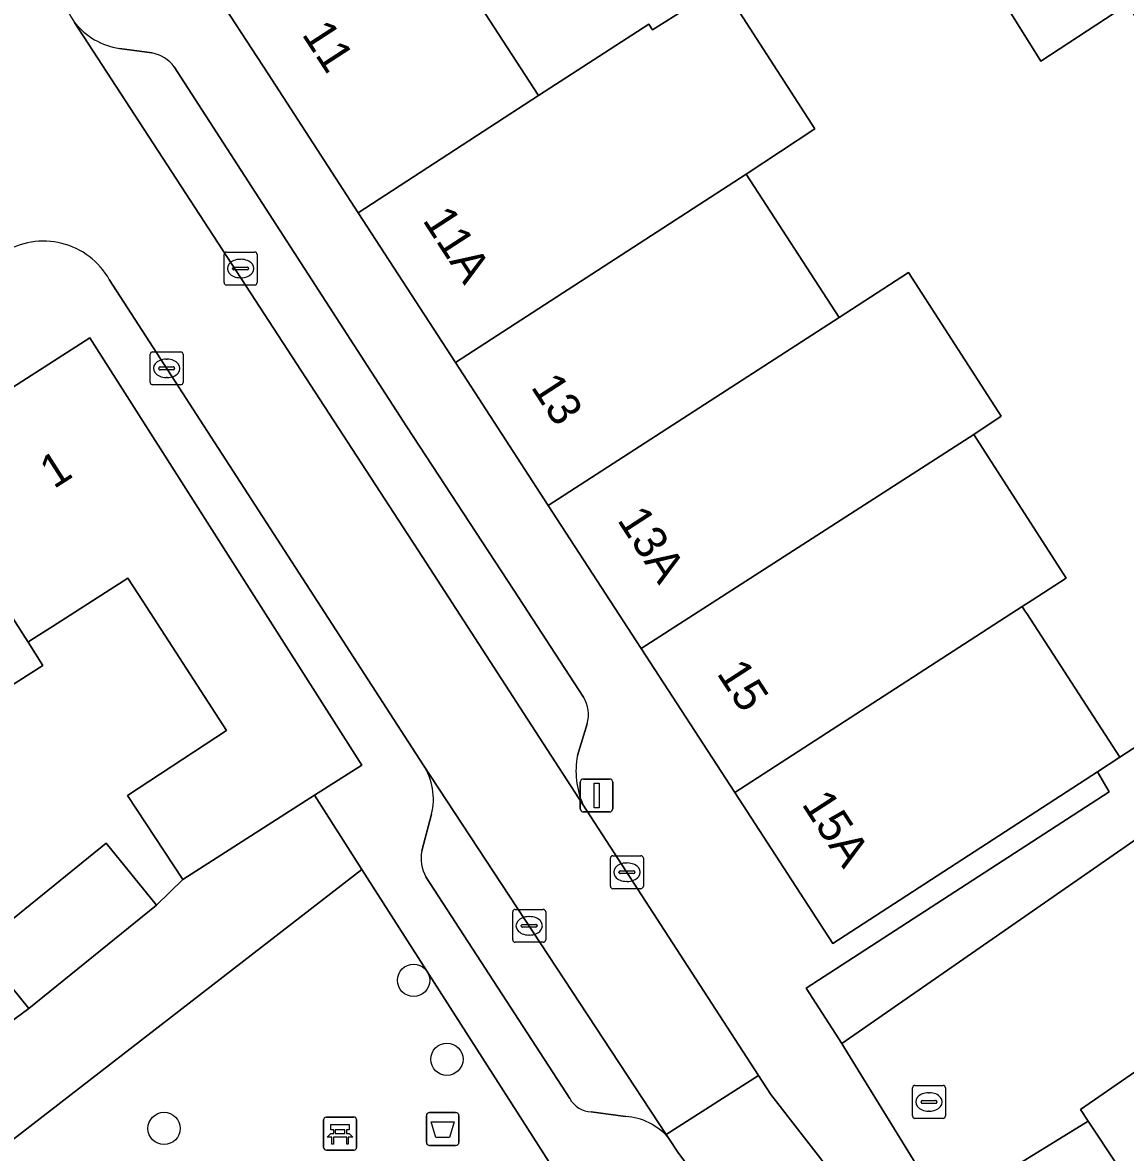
# Model space of a CAD drawing. Extents: x 161798 to 162385, y 382315 to 382833.
# Drawn here: x 162005.25 to 162038.73, y 382605.29 to 382639.59 of the extents above; entities that cross this region are included whole.
import ezdxf

# ---------------------------------------------------------------- set-up
doc = ezdxf.new("R2010")
doc.units = 0
for name, color, linetype in [('IMGEO_Afvalbak', 7, 'Continuous'), ('IMGEO_Bank', 7, 'Continuous'), ('IMGEO_Boom', 7, 'Continuous'), ('IMGEO_Erf', 7, 'Continuous'), ('IMGEO_Groenvoorziening', 7, 'Continuous'), ('IMGEO_Kolk', 7, 'Continuous'), ('IMGEO_Lichtmast', 7, 'Continuous'), ('IMGEO_Pand', 7, 'Continuous'), ('IMGEO_Pand_nummerreeks', 7, 'Continuous'), ('IMGEO_Parkeervlak_open', 7, 'Continuous'), ('IMGEO_Rijbaan_lokaal_open', 7, 'Continuous'), ('IMGEO_Rioolput', 7, 'Continuous'), ('IMGEO_Voetpad_open', 7, 'Continuous')]:
    doc.layers.add(name, color=color, linetype=linetype)

msp = doc.modelspace()

# ---------------------------------------------------------------- linework, layer by layer
at = {"layer": 'IMGEO_Afvalbak'}
for p, q in [((162017.506, 382605.601), (162017.506, 382606.401)), ((162017.506, 382606.401), (162017.506, 382605.601)), ((162017.606, 382606.501), (162018.396, 382606.501)), ((162018.396, 382606.501), (162017.606, 382606.501)), ((162018.496, 382606.401), (162018.496, 382605.601)), ((162018.496, 382605.601), (162018.496, 382606.401)), ((162018.396, 382605.501), (162017.606, 382605.501)), ((162017.606, 382605.501), (162018.396, 382605.501))]:
    msp.add_line(p, q, dxfattribs=at)
msp.add_lwpolyline([(162017.649, 382606.215), (162018.353, 382606.215), (162018.204, 382605.745), (162017.798, 382605.745), (162017.649, 382606.215)], dxfattribs=at)
for centre, start, end in [((162017.606, 382606.401), 90, 180), ((162017.606, 382606.401), 90, 180), ((162018.396, 382606.401), 0, 90), ((162018.396, 382606.401), 360, 90), ((162017.606, 382605.601), 180, 270), ((162017.606, 382605.601), 180, 270), ((162018.396, 382605.601), 270, 0), ((162018.396, 382605.601), 270, 0)]:
    msp.add_arc(centre, 0.1, start, end, dxfattribs=at)
at = {"layer": 'IMGEO_Bank'}
for p, q in [((162014.387, 382605.433), (162014.387, 382606.274)), ((162014.387, 382606.274), (162014.387, 382605.433)), ((162014.462, 382606.358), (162015.303, 382606.358)), ((162015.303, 382606.358), (162014.462, 382606.358)), ((162015.387, 382606.283), (162015.387, 382605.442)), ((162015.387, 382605.442), (162015.387, 382606.283)), ((162014.696, 382605.864), (162014.696, 382605.97)), ((162014.74, 382605.97), (162014.74, 382605.864)), ((162015.028, 382605.976), (162014.746, 382605.976)), ((162015.034, 382605.864), (162015.034, 382605.97)), ((162015.078, 382605.97), (162015.078, 382605.864)), ((162015.084, 382605.756), (162014.691, 382605.756)), ((162014.746, 382605.858), (162015.028, 382605.858)), ((162015.312, 382605.358), (162014.471, 382605.358)), ((162014.471, 382605.358), (162015.312, 382605.358))]:
    msp.add_line(p, q, dxfattribs=at)
for points in [[(162014.69, 382605.976), (162014.604, 382605.976), (162014.604, 382606.137), (162015.167, 382606.137), (162015.167, 382605.976), (162015.084, 382605.976)], [(162014.634, 382605.756), (162014.492, 382605.756), (162014.604, 382605.858), (162014.69, 382605.858)], [(162014.684, 382605.749), (162014.684, 382605.542), (162014.641, 382605.542), (162014.641, 382605.749)], [(162015.084, 382605.858), (162015.167, 382605.858), (162015.279, 382605.756), (162015.14, 382605.756)], [(162015.134, 382605.749), (162015.134, 382605.542), (162015.09, 382605.542), (162015.09, 382605.749)]]:
    msp.add_lwpolyline(points, dxfattribs=at)
for centre, radius, start, end in [((162014.465, 382606.28), 0.0779, 92.4484, 184.2845), ((162014.465, 382606.28), 0.0779, 92.4484, 184.2845), ((162015.309, 382606.28), 0.0779, 2.4484, 94.2845), ((162015.309, 382606.28), 0.0779, 2.4484, 94.2845), ((162014.689, 382605.969), 0.00671, 2.8957, 87.1043), ((162014.746, 382605.969), 0.00671, 92.8957, 177.1043), ((162015.028, 382605.969), 0.00671, 2.8957, 87.1043), ((162015.085, 382605.969), 0.00671, 92.8957, 177.1043), ((162014.634, 382605.749), 0.00671, 2.8957, 87.1043), ((162014.691, 382605.749), 0.00671, 92.8957, 177.1043), ((162014.689, 382605.865), 0.00671, 272.8957, 357.1043), ((162014.746, 382605.865), 0.00671, 182.8957, 267.1043), ((162015.028, 382605.865), 0.00671, 272.8957, 357.1043), ((162015.085, 382605.865), 0.00671, 182.8957, 267.1043), ((162015.083, 382605.749), 0.00671, 2.8957, 87.1043), ((162015.14, 382605.749), 0.00671, 92.8957, 177.1043), ((162014.465, 382605.436), 0.0779, 182.4484, 274.2845), ((162014.465, 382605.436), 0.0779, 182.4484, 274.2845), ((162015.309, 382605.436), 0.0779, 272.4484, 4.2845), ((162015.309, 382605.436), 0.0779, 272.4484, 4.2845)]:
    msp.add_arc(centre, radius, start, end, dxfattribs=at)
at = {"layer": 'IMGEO_Boom'}
for centre in [(162017.12, 382610.512), (162018.131, 382608.115), (162009.544, 382606.016)]:
    msp.add_circle(centre, 0.489, dxfattribs=at)
at = {"layer": 'IMGEO_Erf'}
for points in [[(162049.126, 382624.056), (162037.386, 382642.326), (162037.221, 382642.838), (162036.93, 382642.832), (162037.804, 382641.448), (162038.678, 382640.064), (162036.156, 382638.417), (162035.263, 382639.842), (162033.431, 382642.763), (162028.329, 382642.567), (162028.275, 382643.971), (162033.468, 382644.171), (162035.151, 382647.209), (162035.941, 382648.633), (162038.557, 382647.172), (162037.743, 382645.738), (162036.929, 382644.304), (162037.089, 382644.31), (162054.299, 382675.209)], [(162017.274, 382642.968), (162020.91, 382637.369), (162024.258, 382639.542), (162024.369, 382639.367), (162026.492, 382640.715), (162029.297, 382636.356), (162027.216, 382634.987), (162030.032, 382630.637), (162032.14, 382632.002), (162034.956, 382627.633), (162034.129, 382627.08), (162036.931, 382622.721), (162035.89, 382622.048), (162035.592, 382621.855), (162035.674, 382621.728), (162035.729, 382621.643), (162038.559, 382617.282), (162041.785, 382619.378)], [(162004.236, 382608.775), (162005.44, 382609.656), (162003.915, 382611.538), (162007.786, 382614.676), (162009.311, 382612.795), (162010.112, 382613.571), (162008.436, 382616.118), (162011.444, 382618.097), (162008.901, 382622.018), (162008.45, 382622.722), (162006.159, 382621.257), (162005.498, 382620.835), (162005.415, 382620.782), (162005.868, 382620.074), (162003.421, 382618.51)]]:
    msp.add_lwpolyline(points, dxfattribs=at)
at = {"layer": 'IMGEO_Groenvoorziening'}
for points in [[(162043.048, 382617.569), (162041.785, 382619.378), (162038.559, 382617.282), (162037.876, 382616.839), (162038.237, 382616.236), (162029.039, 382610.271), (162030.121, 382608.598)], [(162044.009, 382604.543), (162043.821, 382604.897), (162046.399, 382606.484), (162043.656, 382610.938), (162037.36, 382606.588), (162037.592, 382606.239), (162040.256, 382602.231)]]:
    msp.add_lwpolyline(points, close=True, dxfattribs=at)
for points in [[(161990.096, 382592.566), (161990.199, 382592.576), (161990.507, 382593.796), (161991.631, 382595.328), (162000, 382601.844), (162015.552, 382613.874), (162014.11, 382616.128), (162010.112, 382613.571), (162009.311, 382612.795), (162005.44, 382609.656), (162004.236, 382608.775), (162000.514, 382605.98), (161999.89, 382605.539), (161995.148, 382601.848), (161994.218, 382601.12), (161989.984, 382597.875), (161988.893, 382597.037), (161984.944, 382593.909), (161984.075, 382593.196), (161983.185, 382592.476), (161984.885, 382590.386)], [(162022.823, 382600.926), (162025.514, 382597.038), (162026.259, 382597.422), (162026.134, 382597.619), (162027.153, 382598.285), (162023.196, 382604.507), (162021.393, 382604.741), (162015.552, 382613.874), (162000, 382601.844), (161991.631, 382595.328), (161990.507, 382593.796), (161990.199, 382592.576), (161996.853, 382593.253)]]:
    msp.add_lwpolyline(points, dxfattribs=at)
at = {"layer": 'IMGEO_Kolk'}
for p, q in [((162011.367, 382631.693), (162011.367, 382632.545)), ((162011.442, 382632.619), (162012.294, 382632.619)), ((162011.855, 382632.399), (162011.88, 382632.399)), ((162012.368, 382632.545), (162012.368, 382631.693)), ((162011.626, 382632.113), (162011.626, 382632.125)), ((162012.064, 382632.076), (162011.666, 382632.076)), ((162011.669, 382632.162), (162012.067, 382632.162)), ((162012.11, 382632.125), (162012.11, 382632.113)), ((162011.878, 382631.839), (162011.853, 382631.839)), ((162012.294, 382631.619), (162011.442, 382631.619)), ((162009.198, 382629.589), (162010.05, 382629.589)), ((162009.123, 382628.663), (162009.123, 382629.515)), ((162009.611, 382629.369), (162009.636, 382629.369)), ((162010.124, 382629.515), (162010.124, 382628.663)), ((162009.382, 382629.083), (162009.382, 382629.095)), ((162009.82, 382629.046), (162009.422, 382629.046)), ((162009.425, 382629.132), (162009.823, 382629.132)), ((162009.866, 382629.095), (162009.866, 382629.083)), ((162010.05, 382628.589), (162009.198, 382628.589)), ((162009.634, 382628.809), (162009.609, 382628.809)), ((162023.093, 382613.368), (162023.093, 382614.22)), ((162023.168, 382614.294), (162024.02, 382614.294)), ((162024.094, 382614.22), (162024.094, 382613.368)), ((162023.395, 382613.837), (162023.793, 382613.837)), ((162023.581, 382614.074), (162023.606, 382614.074)), ((162023.352, 382613.788), (162023.352, 382613.8)), ((162023.79, 382613.751), (162023.392, 382613.751)), ((162023.604, 382613.514), (162023.579, 382613.514)), ((162023.836, 382613.8), (162023.836, 382613.788)), ((162024.02, 382613.294), (162023.168, 382613.294)), ((162020.127, 382611.741), (162020.127, 382612.593)), ((162020.202, 382612.667), (162021.054, 382612.667)), ((162020.615, 382612.447), (162020.64, 382612.447)), ((162021.128, 382612.593), (162021.128, 382611.741)), ((162020.386, 382612.161), (162020.386, 382612.173)), ((162020.824, 382612.124), (162020.426, 382612.124)), ((162020.429, 382612.21), (162020.827, 382612.21)), ((162020.87, 382612.173), (162020.87, 382612.161)), ((162020.638, 382611.887), (162020.613, 382611.887)), ((162021.054, 382611.667), (162020.202, 382611.667))]:
    msp.add_line(p, q, dxfattribs=at)
for points in [[(162011.367, 382631.693), (162011.367, 382632.545)], [(162011.442, 382632.619), (162012.294, 382632.619)], [(162012.368, 382632.545), (162012.368, 382631.693)], [(162012.294, 382631.619), (162011.442, 382631.619)], [(162009.198, 382629.589), (162010.05, 382629.589)], [(162009.123, 382628.663), (162009.123, 382629.515)], [(162010.124, 382629.515), (162010.124, 382628.663)], [(162010.05, 382628.589), (162009.198, 382628.589)], [(162023.093, 382613.368), (162023.093, 382614.22)], [(162023.168, 382614.294), (162024.02, 382614.294)], [(162024.094, 382614.22), (162024.094, 382613.368)], [(162024.02, 382613.294), (162023.168, 382613.294)], [(162020.127, 382611.741), (162020.127, 382612.593)], [(162020.202, 382612.667), (162021.054, 382612.667)], [(162021.128, 382612.593), (162021.128, 382611.741)], [(162021.054, 382611.667), (162020.202, 382611.667)]]:
    msp.add_lwpolyline(points, dxfattribs=at)
for centre, radius, start, end in [((162011.444, 382632.543), 0.0765, 91.552, 178.448), ((162011.444, 382632.543), 0.0765, 91.552, 178.448), ((162012.292, 382632.543), 0.0765, 1.552, 88.448), ((162012.292, 382632.543), 0.0765, 1.552, 88.448), ((162011.666, 382632.122), 0.0403, 85.8775, 175.7526), ((162011.663, 382632.112), 0.0366, 178.938, 274.7102), ((162012.067, 382632.119), 0.043, 264.8664, 352.4533), ((162012.071, 382632.124), 0.0386, 1.7309, 96.639), ((162011.444, 382631.695), 0.0765, 181.552, 268.448), ((162011.444, 382631.695), 0.0765, 181.552, 268.448), ((162012.292, 382631.695), 0.0765, 271.552, 358.448), ((162012.292, 382631.695), 0.0765, 271.552, 358.448), ((162009.2, 382629.513), 0.0765, 91.552, 178.448), ((162009.2, 382629.513), 0.0765, 91.552, 178.448), ((162010.048, 382629.513), 0.0765, 1.552, 88.448), ((162010.048, 382629.513), 0.0765, 1.552, 88.448), ((162009.422, 382629.092), 0.0403, 85.8775, 175.7526), ((162009.419, 382629.082), 0.0366, 178.938, 274.7102), ((162009.823, 382629.089), 0.043, 264.8664, 352.4533), ((162009.827, 382629.094), 0.0386, 1.7309, 96.639), ((162009.2, 382628.665), 0.0765, 181.552, 268.448), ((162009.2, 382628.665), 0.0765, 181.552, 268.448), ((162010.048, 382628.665), 0.0765, 271.552, 358.448), ((162010.048, 382628.665), 0.0765, 271.552, 358.448), ((162023.17, 382614.218), 0.0765, 91.552, 178.448), ((162023.17, 382614.218), 0.0765, 91.552, 178.448), ((162024.018, 382614.218), 0.0765, 1.552, 88.448), ((162024.018, 382614.218), 0.0765, 1.552, 88.448), ((162023.392, 382613.797), 0.0403, 85.8775, 175.7526), ((162023.797, 382613.799), 0.0386, 1.7309, 96.639), ((162023.389, 382613.787), 0.0366, 178.938, 274.7102), ((162023.793, 382613.794), 0.043, 264.8664, 352.4533), ((162023.17, 382613.37), 0.0765, 181.552, 268.448), ((162023.17, 382613.37), 0.0765, 181.552, 268.448), ((162024.018, 382613.37), 0.0765, 271.552, 358.448), ((162024.018, 382613.37), 0.0765, 271.552, 358.448), ((162020.204, 382612.591), 0.0765, 91.552, 178.448), ((162020.204, 382612.591), 0.0765, 91.552, 178.448), ((162021.052, 382612.591), 0.0765, 1.552, 88.448), ((162021.052, 382612.591), 0.0765, 1.552, 88.448), ((162020.426, 382612.17), 0.0403, 85.8775, 175.7526), ((162020.423, 382612.16), 0.0366, 178.938, 274.7102), ((162020.827, 382612.167), 0.043, 264.8664, 352.4533), ((162020.831, 382612.172), 0.0386, 1.7309, 96.639), ((162020.204, 382611.743), 0.0765, 181.552, 268.448), ((162020.204, 382611.743), 0.0765, 181.552, 268.448), ((162021.052, 382611.743), 0.0765, 271.552, 358.448), ((162021.052, 382611.743), 0.0765, 271.552, 358.448)]:
    msp.add_arc(centre, radius, start, end, dxfattribs=at)
for centre, major_axis, ratio, start_param, end_param in [((162011.854, 382632.119), (-0.387, 0.002), 0.722429, 4.712389, 7.853982), ((162011.879, 382632.119), (-0.39, 0.002), 0.717154, 1.570796, 4.712389), ((162009.61, 382629.089), (-0.387, 0.002), 0.722429, 4.712389, 7.853982), ((162009.635, 382629.089), (-0.39, 0.002), 0.717154, 1.570796, 4.712389), ((162023.58, 382613.794), (-0.387, 0.002), 0.722429, 4.712389, 7.853982), ((162023.605, 382613.794), (-0.39, 0.002), 0.717154, 1.570796, 4.712389), ((162020.614, 382612.167), (-0.387, 0.002), 0.722429, 4.712389, 7.853982), ((162020.639, 382612.167), (-0.39, 0.002), 0.717154, 1.570796, 4.712389)]:
    msp.add_ellipse(centre, major_axis=major_axis, ratio=ratio, start_param=start_param, end_param=end_param, dxfattribs=at)
at = {"layer": 'IMGEO_Lichtmast'}
for p, q in [((162022.277, 382616.623), (162023.067, 382616.623)), ((162023.067, 382616.623), (162022.277, 382616.623)), ((162022.177, 382615.723), (162022.177, 382616.523)), ((162022.177, 382616.523), (162022.177, 382615.723)), ((162023.167, 382616.523), (162023.167, 382615.723)), ((162023.167, 382615.723), (162023.167, 382616.523)), ((162023.067, 382615.623), (162022.277, 382615.623)), ((162022.277, 382615.623), (162023.067, 382615.623))]:
    msp.add_line(p, q, dxfattribs=at)
msp.add_lwpolyline([(162022.597, 382616.498), (162022.747, 382616.498), (162022.747, 382615.748), (162022.597, 382615.748), (162022.597, 382616.498)], dxfattribs=at)
for centre, start, end in [((162022.277, 382616.523), 90, 180), ((162022.277, 382616.523), 90, 180), ((162023.067, 382616.523), 0, 90), ((162023.067, 382616.523), 360, 90), ((162022.277, 382615.723), 180, 270), ((162022.277, 382615.723), 180, 270), ((162023.067, 382615.723), 270, 0), ((162023.067, 382615.723), 270, 0)]:
    msp.add_arc(centre, 0.1, start, end, dxfattribs=at)
at = {"layer": 'IMGEO_Pand'}
for points in [[(162017.274, 382642.968), (162010.84, 382642.761), (162010.894, 382640.81), (162012.701, 382638.028), (162015.436, 382633.815), (162020.91, 382637.369)], [(162037.804, 382641.448), (162035.263, 382639.842), (162036.156, 382638.417), (162038.678, 382640.064)], [(162027.216, 382634.987), (162029.297, 382636.356), (162026.492, 382640.715), (162024.369, 382639.367), (162024.258, 382639.542), (162020.91, 382637.369), (162015.436, 382633.815), (162018.386, 382629.27)], [(162030.032, 382630.637), (162027.216, 382634.987), (162018.386, 382629.27), (162021.208, 382624.924)], [(162034.129, 382627.08), (162034.956, 382627.633), (162032.14, 382632.002), (162030.032, 382630.637), (162021.208, 382624.924), (162024.025, 382620.584)], [(162001.769, 382626.474), (162005.415, 382620.782), (162005.498, 382620.835), (162006.159, 382621.257), (162008.45, 382622.722), (162008.901, 382622.018), (162011.444, 382618.097), (162008.436, 382616.118), (162010.112, 382613.571), (162014.11, 382616.128), (162015.544, 382617.046), (162007.296, 382630.012)], [(162035.592, 382621.855), (162035.89, 382622.048), (162036.931, 382622.721), (162034.129, 382627.08), (162024.025, 382620.584), (162026.866, 382616.209)], [(162001.769, 382626.474), (162000, 382625.342), (161996.371, 382623.019), (162000.023, 382617.321), (162002.969, 382619.217), (162003.421, 382618.51), (162005.868, 382620.074), (162005.415, 382620.782)], [(162037.876, 382616.839), (162038.559, 382617.282), (162035.729, 382621.643), (162035.674, 382621.728), (162035.592, 382621.855), (162026.866, 382616.209), (162029.843, 382611.625)], [(162005.44, 382609.656), (162009.311, 382612.795), (162007.786, 382614.676), (162003.915, 382611.538)]]:
    msp.add_lwpolyline(points, close=True, dxfattribs=at)
at = {"layer": 'IMGEO_Parkeervlak_open'}
for points in [[(162006.831, 382639.585), (162016.945, 382624.048), (162017.267, 382623.551), (162020.932, 382617.897), (162022.259, 382615.849)], [(162009.178, 382638.663), (162008.188, 382638.803)], [(162022.279, 382619.106), (162020.158, 382622.358), (162016.911, 382627.309), (162009.853, 382638.244)], [(162022.092, 382617.338), (162022.383, 382618.301)], [(162024.85, 382605.744), (162024.79, 382605.835), (162017.409, 382617.057)], [(162017.666, 382615.552), (162017.366, 382614.441)], [(162017.494, 382613.649), (162021.858, 382606.921)], [(162022.511, 382606.52), (162023.556, 382606.382)]]:
    msp.add_lwpolyline(points, dxfattribs=at)
msp.add_lwpolyline([(162033.228, 382603.543), (162036.447, 382598.59), (162038.772, 382600.151), (162040.754, 382601.482), (162040.256, 382602.231), (162037.592, 382606.239)], close=True, dxfattribs=at)
for centre, radius, start, end in [((162008.5, 382640.913), 2.133, 218.5052, 261.5875), ((162008.961, 382637.56), 1.124, 37.4682, 78.8727), ((162021.466, 382618.592), 0.962, 342.4063, 32.3165), ((162024.568, 382616.862), 2.521, 169.1146, 203.6841), ((162015.794, 382616.007), 1.926, 346.3409, 33.0403), ((162018.549, 382614.226), 1.202, 169.6928, 208.6683), ((162022.547, 382607.31), 0.791, 209.4835, 267.4093), ((162023.415, 382604.464), 1.923, 41.7227, 85.7865)]:
    msp.add_arc(centre, radius, start, end, dxfattribs=at)
at = {"layer": 'IMGEO_Rijbaan_lokaal_open'}
for points in [[(162007.883, 382631.783), (162017.409, 382617.057), (162024.79, 382605.835), (162027.59, 382607.626), (162022.259, 382615.849), (162020.932, 382617.897), (162017.267, 382623.551), (162016.945, 382624.048), (162006.831, 382639.585)], [(162049.701, 382622.186), (162044.13, 382618.279), (162043.048, 382617.569), (162030.121, 382608.598), (162030.21, 382608.441), (162033.228, 382603.543), (162037.592, 382606.239), (162037.36, 382606.588), (162043.656, 382610.938), (162053.05, 382617.428)]]:
    msp.add_lwpolyline(points, dxfattribs=at)
msp.add_lwpolyline([(162027.963, 382607.051), (162027.59, 382607.626), (162024.79, 382605.835), (162024.85, 382605.744), (162025.163, 382605.269), (162031.673, 382596.682), (162034.315, 382598.861), (162033.949, 382599.338)], close=True, dxfattribs=at)
for centre, radius, start, end in [((162012.101, 382643.002), 6.281, 183.8273, 212.9623), ((162005.885, 382630.659), 2.293, 29.3702, 122.5991)]:
    msp.add_arc(centre, radius, start, end, dxfattribs=at)
at = {"layer": 'IMGEO_Rioolput'}
for p, q in [((162032.337, 382607.321), (162033.189, 382607.321)), ((162032.262, 382606.395), (162032.262, 382607.247)), ((162032.75, 382607.101), (162032.775, 382607.101)), ((162033.263, 382607.247), (162033.263, 382606.395)), ((162032.521, 382606.815), (162032.521, 382606.827)), ((162032.959, 382606.778), (162032.561, 382606.778)), ((162032.564, 382606.864), (162032.962, 382606.864)), ((162033.005, 382606.827), (162033.005, 382606.815)), ((162033.189, 382606.321), (162032.337, 382606.321)), ((162032.773, 382606.541), (162032.748, 382606.541))]:
    msp.add_line(p, q, dxfattribs=at)
for points in [[(162032.337, 382607.321), (162033.189, 382607.321)], [(162032.262, 382606.395), (162032.262, 382607.247)], [(162033.263, 382607.247), (162033.263, 382606.395)], [(162033.189, 382606.321), (162032.337, 382606.321)]]:
    msp.add_lwpolyline(points, dxfattribs=at)
for centre, radius, start, end in [((162032.339, 382607.245), 0.0765, 91.552, 178.448), ((162032.339, 382607.245), 0.0765, 91.552, 178.448), ((162033.187, 382607.245), 0.0765, 1.552, 88.448), ((162033.187, 382607.245), 0.0765, 1.552, 88.448), ((162032.561, 382606.824), 0.0403, 85.8775, 175.7526), ((162032.558, 382606.814), 0.0366, 178.938, 274.7102), ((162032.962, 382606.821), 0.043, 264.8664, 352.4533), ((162032.966, 382606.826), 0.0386, 1.7309, 96.639), ((162032.339, 382606.397), 0.0765, 181.552, 268.448), ((162032.339, 382606.397), 0.0765, 181.552, 268.448), ((162033.187, 382606.397), 0.0765, 271.552, 358.448), ((162033.187, 382606.397), 0.0765, 271.552, 358.448)]:
    msp.add_arc(centre, radius, start, end, dxfattribs=at)
for centre, major_axis, ratio, start_param, end_param in [((162032.749, 382606.821), (-0.387, 0.002), 0.722429, 4.712389, 7.853982), ((162032.774, 382606.821), (-0.39, 0.002), 0.717154, 1.570796, 4.712389)]:
    msp.add_ellipse(centre, major_axis=major_axis, ratio=ratio, start_param=start_param, end_param=end_param, dxfattribs=at)
at = {"layer": 'IMGEO_Voetpad_open'}
for points in [[(162030.21, 382608.441), (162030.121, 382608.598), (162029.039, 382610.271), (162038.237, 382616.236), (162037.876, 382616.839), (162029.843, 382611.625), (162026.866, 382616.209), (162024.025, 382620.584), (162021.208, 382624.924), (162018.386, 382629.27), (162015.436, 382633.815), (162012.701, 382638.028), (162010.894, 382640.81), (162010.84, 382642.761), (162005.834, 382642.583)], [(162008.188, 382638.803), (162009.178, 382638.663)], [(162009.853, 382638.244), (162016.911, 382627.309), (162020.158, 382622.358), (162022.279, 382619.106)], [(162017.409, 382617.057), (162007.883, 382631.783)], [(161974.779, 382609.199), (161980.177, 382612.654), (161985.575, 382616.109), (161990.973, 382619.564), (161996.371, 382623.019), (162000, 382625.342), (162001.769, 382626.474), (162007.296, 382630.012), (162015.544, 382617.046), (162014.11, 382616.128), (162015.552, 382613.874), (162021.393, 382604.741), (162023.196, 382604.507), (162027.153, 382598.285), (162027.345, 382597.982), (162028.696, 382595.857), (162028.773, 382595.736), (162031.499, 382591.448), (162036.778, 382583.213), (162039.879, 382578.375)], [(162022.383, 382618.301), (162022.092, 382617.338)], [(162017.366, 382614.441), (162017.666, 382615.552)], [(162022.259, 382615.849), (162027.59, 382607.626), (162027.963, 382607.051), (162033.949, 382599.338)], [(162021.858, 382606.921), (162017.494, 382613.649)], [(162052.321, 382571.935), (162056.303, 382574.386), (162054.736, 382574.458), (162047.377, 382586.302), (162045.403, 382589.478), (162043.668, 382592.27), (162039.136, 382599.565), (162038.772, 382600.151), (162036.447, 382598.59), (162033.228, 382603.543), (162030.21, 382608.441)], [(162023.556, 382606.382), (162022.511, 382606.52)], [(162037.516, 382588.729), (162036.955, 382589.623), (162036.544, 382589.34), (162034.364, 382592.504), (162034.775, 382592.787), (162034.023, 382593.759), (162031.673, 382596.682), (162025.163, 382605.269), (162024.85, 382605.744)]]:
    msp.add_lwpolyline(points, dxfattribs=at)
for centre, radius, start, end in [((162012.101, 382643.002), 6.281, 183.8273, 212.9623), ((162008.5, 382640.913), 2.133, 218.5052, 261.5875), ((162008.961, 382637.56), 1.124, 37.4682, 78.8727), ((162005.885, 382630.659), 2.293, 29.3702, 122.5991), ((162021.466, 382618.592), 0.962, 342.4063, 32.3165), ((162024.568, 382616.862), 2.521, 169.1146, 203.6841), ((162015.794, 382616.007), 1.926, 346.3409, 33.0403), ((162018.549, 382614.226), 1.202, 169.6928, 208.6683), ((162022.547, 382607.31), 0.791, 209.4835, 267.4093), ((162023.415, 382604.464), 1.923, 41.7227, 85.7865)]:
    msp.add_arc(centre, radius, start, end, dxfattribs=at)

# ---------------------------------------------------------------- texts
at = {"layer": 'IMGEO_Pand_nummerreeks'}
for s, rotation, p in [('11', 302.9929, (162013.707, 382639.232)), ('11A', 302.9929, (162017.373, 382633.586)), ('13', 302.9929, (162020.66, 382628.523)), ('1', 32.6242, (162006.198, 382625.414)), ('13A', 302.9929, (162023.281, 382624.485)), ('15', 302.9907, (162026.302, 382619.832)), ('15A', 302.9907, (162028.879, 382615.864))]:
    msp.add_text(s, height=1, rotation=rotation, dxfattribs=at).set_placement(p)

doc.saveas('drawing.dxf')
